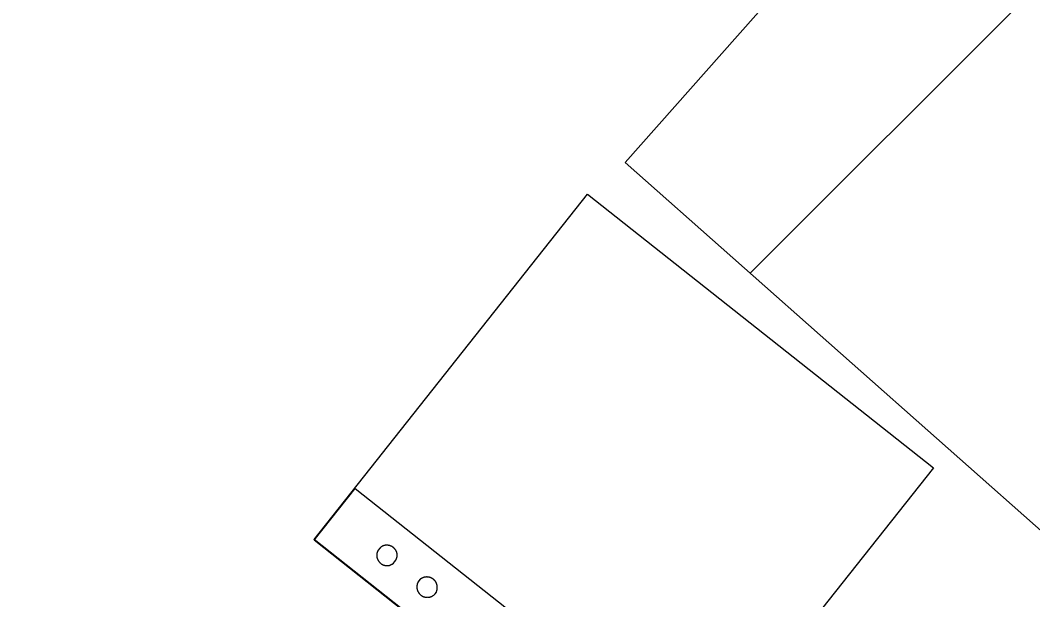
# Model space of a CAD drawing. Extents: x -438233 to -437334, y -1133133 to -1132623.
# Drawn here: x -438084.486 to -438083.892, y -1133003.883 to -1133003.542 of the extents above; entities that cross this region are included whole.
import ezdxf

# ---------------------------------------------------------------- set-up
doc = ezdxf.new("R2010")
doc.units = 0
for name, color, linetype in [('MOBILIÁŘ', 7, 'Continuous'), ('Vrstva 1', 7, 'Continuous'), ('Vrstva 40', 7, 'Continuous')]:
    doc.layers.add(name, color=color, linetype=linetype)

# ---------------------------------------------------------------- blocks, each defined once
blk = doc.blocks.new('A$C78B247C6')
at = {"layer": 'Vrstva 1'}
for points in [[(0, 0), (-2586.6, 0), (-2586.6, 2589.7), (0, 2589.7), (0, 0)], [(-385, 2589.7), (3.1, 2589.7), (3.1, 3.2), (-385, 3.2), (-385, 2589.7)], [(-190.9, 754), (-203.6, 754), (-213.2, 750.8), (-214.5, 750.2), (-215.8, 749.6), (-217, 749), (-218.3, 748.4), (-219.5, 747.7), (-220.7, 747), (-221.8, 746.3), (-223, 745.6), (-224.1, 744.8), (-225.2, 744.1), (-226.3, 743.3), (-227.3, 742.5), (-228.4, 741.7), (-229.4, 740.9), (-230.4, 740.1), (-231.3, 739.2), (-232.3, 738.4), (-233.2, 737.5), (-234.1, 736.6), (-235, 735.7), (-235.8, 734.8), (-236.6, 733.9), (-237.4, 733), (-238.2, 732), (-239, 731.1), (-239.7, 730.1), (-240.4, 729.1), (-241.1, 728.1), (-241.8, 727.2), (-242.4, 726.1), (-243.1, 725.1), (-243.7, 724.1), (-244.3, 723.1), (-244.8, 722), (-245.4, 721), (-245.9, 719.9), (-246.4, 718.9), (-246.8, 717.8), (-247.3, 716.7), (-247.7, 715.6), (-248.1, 714.5), (-248.5, 713.4), (-248.9, 712.3), (-249.2, 711.2), (-249.5, 710.1), (-249.8, 709), (-250.1, 707.9), (-250.4, 706.7), (-250.6, 705.6), (-250.8, 704.5), (-251, 703.3), (-251.2, 702.2), (-251.3, 701.1), (-251.5, 699.9), (-251.6, 698.8), (-251.6, 697.6), (-251.7, 696.5), (-251.7, 695.3), (-251.8, 694.2), (-251.8, 693.1), (-251.7, 691.9), (-251.7, 690.8), (-251.6, 689.6), (-251.5, 688.5), (-251.4, 687.3), (-251.3, 686.2), (-251.2, 685.1), (-251, 683.9), (-250.8, 682.8), (-250.6, 681.7), (-250.4, 680.6), (-250.1, 679.4), (-249.8, 678.3), (-249.5, 677.2), (-249.2, 676.1), (-248.9, 675), (-248.5, 673.9), (-248.1, 672.8), (-247.7, 671.7), (-247.3, 670.7), (-246.9, 669.6), (-246.4, 668.5), (-245.9, 667.5), (-245.4, 666.4), (-244.9, 665.4), (-244.4, 664.4), (-243.8, 663.3), (-243.2, 662.3), (-242.6, 661.3), (-242, 660.3), (-241.4, 659.4), (-240.7, 658.4), (-240, 657.4), (-239.3, 656.5), (-238.6, 655.5), (-237.8, 654.6), (-237.1, 653.7), (-236.3, 652.8), (-235.5, 651.9), (-234.7, 651), (-233.8, 650.2), (-233, 649.3), (-232.1, 648.5), (-231.2, 647.7), (-230.3, 646.9), (-229.3, 646.1), (-228.3, 645.3), (-227.4, 644.5), (-226.4, 643.8), (-225.3, 643.1), (-224.3, 642.4), (-223.2, 641.7), (-222.2, 641), (-221.1, 640.3), (-219.9, 639.7), (-218.8, 639.1), (-217.6, 638.5), (-216.5, 637.9), (-215.3, 637.3), (-214.1, 636.8), (-212.8, 636.2), (-211.6, 635.7), (-210.3, 635.3), (-209, 634.8), (-207.7, 634.3), (-206.4, 633.9), (-205, 633.5), (-203.6, 633.1), (-181.3, 633.1), (-179.9, 633.5), (-178.6, 633.9), (-177.3, 634.3), (-176, 634.8), (-174.7, 635.3), (-173.4, 635.7), (-172.1, 636.2), (-170.9, 636.8), (-169.7, 637.3), (-168.5, 637.9), (-167.3, 638.5), (-166.2, 639.1), (-165, 639.7), (-163.9, 640.3), (-162.8, 641), (-161.7, 641.7), (-160.7, 642.4), (-159.6, 643.1), (-158.6, 643.8), (-157.6, 644.5), (-156.6, 645.3), (-155.7, 646.1), (-154.7, 646.9), (-153.8, 647.7), (-152.9, 648.5), (-152, 649.3), (-151.2, 650.2), (-150.3, 651), (-149.5, 651.9), (-148.7, 652.8), (-147.9, 653.7), (-147.1, 654.6), (-146.4, 655.5), (-145.7, 656.5), (-145, 657.4), (-144.3, 658.4), (-143.6, 659.4), (-143, 660.3), (-142.4, 661.3), (-141.8, 662.3), (-141.2, 663.3), (-140.6, 664.4), (-140.1, 665.4), (-139.6, 666.4), (-139.1, 667.5), (-138.6, 668.5), (-138.1, 669.6), (-137.7, 670.7), (-137.3, 671.7), (-136.9, 672.8), (-136.5, 673.9), (-136.1, 675), (-135.8, 676.1), (-135.5, 677.2), (-135.2, 678.3), (-134.9, 679.4), (-134.7, 680.6), (-134.4, 681.7), (-134.2, 682.8), (-134, 683.9), (-133.8, 685.1), (-133.7, 686.2), (-133.6, 687.3), (-133.5, 688.5), (-133.4, 689.6), (-133.3, 690.8), (-133.3, 691.9), (-133.2, 693.1), (-133.2, 694.2), (-133.3, 695.3), (-133.3, 696.5), (-133.4, 697.6), (-133.5, 698.8), (-133.6, 699.9), (-133.7, 701.1), (-133.8, 702.2), (-134, 703.3), (-134.2, 704.5), (-134.4, 705.6), (-134.6, 706.7), (-134.9, 707.9), (-135.2, 709), (-135.5, 710.1), (-135.8, 711.2), (-136.1, 712.3), (-136.5, 713.4), (-136.9, 714.5), (-137.3, 715.6), (-137.7, 716.7), (-138.2, 717.8), (-138.6, 718.9), (-139.1, 719.9), (-139.7, 721), (-140.2, 722), (-140.8, 723.1), (-141.3, 724.1), (-141.9, 725.1), (-142.6, 726.1), (-143.2, 727.2), (-143.9, 728.1), (-144.6, 729.1), (-145.3, 730.1), (-146, 731.1), (-146.8, 732), (-147.6, 733), (-148.4, 733.9), (-149.2, 734.8), (-150.1, 735.7), (-150.9, 736.6), (-151.8, 737.5), (-152.7, 738.4), (-153.7, 739.2), (-154.6, 740.1), (-155.6, 740.9), (-156.6, 741.7), (-157.7, 742.5), (-158.7, 743.3), (-159.8, 744.1), (-160.9, 744.8), (-162, 745.6), (-163.2, 746.3), (-164.3, 747), (-165.5, 747.7), (-166.7, 748.4), (-168, 749), (-169.2, 749.6), (-170.5, 750.2), (-171.8, 750.8), (-181.3, 754), (-190.9, 754)], [(-190.9, 451.8), (-203.6, 451.8), (-213.2, 448.5), (-214.5, 448.1), (-215.8, 447.6), (-217.1, 447.1), (-218.3, 446.6), (-219.6, 446), (-220.8, 445.5), (-222, 444.9), (-223.1, 444.3), (-224.2, 443.6), (-225.4, 443), (-226.4, 442.3), (-227.5, 441.6), (-228.6, 440.9), (-229.6, 440.2), (-230.6, 439.4), (-231.5, 438.7), (-232.5, 437.9), (-233.4, 437.1), (-234.3, 436.2), (-235.2, 435.4), (-236, 434.5), (-236.9, 433.7), (-237.7, 432.8), (-238.5, 431.9), (-239.2, 431), (-240, 430), (-240.7, 429.1), (-241.4, 428.2), (-242.1, 427.2), (-242.7, 426.2), (-243.4, 425.2), (-244, 424.2), (-244.5, 423.2), (-245.1, 422.2), (-245.7, 421.1), (-246.2, 420.1), (-246.7, 419), (-247.1, 417.9), (-247.6, 416.9), (-248, 415.8), (-248.4, 414.7), (-248.8, 413.6), (-249.2, 412.5), (-249.5, 411.4), (-249.8, 410.2), (-250.1, 409.1), (-250.4, 408), (-250.6, 406.8), (-250.9, 405.7), (-251.1, 404.5), (-251.3, 403.4), (-251.4, 402.2), (-251.6, 401.1), (-251.7, 399.9), (-251.8, 398.7), (-251.9, 397.6), (-251.9, 396.4), (-252, 395.2), (-252, 394), (-252, 392.9), (-252, 391.7), (-251.9, 390.5), (-251.8, 389.4), (-251.7, 388.2), (-251.6, 387), (-251.5, 385.9), (-251.3, 384.7), (-251.2, 383.5), (-251, 382.4), (-250.7, 381.2), (-250.5, 380.1), (-250.3, 378.9), (-250, 377.8), (-249.7, 376.6), (-249.3, 375.5), (-249, 374.4), (-248.6, 373.3), (-248.3, 372.1), (-247.9, 371), (-247.4, 369.9), (-247, 368.8), (-246.5, 367.8), (-246, 366.7), (-245.5, 365.6), (-245, 364.6), (-244.4, 363.5), (-243.9, 362.5), (-243.3, 361.5), (-242.7, 360.5), (-242, 359.5), (-241.4, 358.5), (-240.7, 357.5), (-240, 356.5), (-239.3, 355.6), (-238.6, 354.7), (-237.9, 353.7), (-237.1, 352.8), (-236.3, 351.9), (-235.5, 351.1), (-234.7, 350.2), (-233.8, 349.3), (-232.9, 348.5), (-232.1, 347.7), (-231.2, 346.9), (-230.2, 346.1), (-229.3, 345.4), (-228.3, 344.6), (-227.3, 343.9), (-226.3, 343.2), (-225.3, 342.5), (-224.3, 341.9), (-223.2, 341.2), (-222.1, 340.6), (-221, 340), (-219.9, 339.4), (-218.8, 338.9), (-217.6, 338.3), (-216.4, 337.8), (-215.2, 337.3), (-214, 336.9), (-212.8, 336.4), (-211.5, 336), (-210.3, 335.6), (-209, 335.2), (-207.7, 334.9), (-206.3, 334.6), (-205, 334.3), (-203.6, 334), (-181.3, 334), (-180, 334.3), (-178.6, 334.6), (-177.3, 334.9), (-176, 335.2), (-174.7, 335.6), (-173.4, 336), (-172.2, 336.4), (-170.9, 336.9), (-169.7, 337.3), (-168.5, 337.8), (-167.4, 338.3), (-166.2, 338.9), (-165.1, 339.4), (-163.9, 340), (-162.8, 340.6), (-161.8, 341.2), (-160.7, 341.9), (-159.7, 342.5), (-158.6, 343.2), (-157.6, 343.9), (-156.7, 344.6), (-155.7, 345.4), (-154.7, 346.1), (-153.8, 346.9), (-152.9, 347.7), (-152, 348.5), (-151.2, 349.3), (-150.3, 350.2), (-149.5, 351.1), (-148.7, 351.9), (-147.9, 352.8), (-147.1, 353.7), (-146.4, 354.7), (-145.7, 355.6), (-144.9, 356.5), (-144.3, 357.5), (-143.6, 358.5), (-142.9, 359.5), (-142.3, 360.5), (-141.7, 361.5), (-141.1, 362.5), (-140.5, 363.5), (-140, 364.6), (-139.5, 365.6), (-139, 366.7), (-138.5, 367.8), (-138, 368.8), (-137.6, 369.9), (-137.1, 371), (-136.7, 372.1), (-136.4, 373.3), (-136, 374.4), (-135.7, 375.5), (-135.3, 376.6), (-135, 377.8), (-134.8, 378.9), (-134.5, 380.1), (-134.3, 381.2), (-134, 382.4), (-133.8, 383.5), (-133.7, 384.7), (-133.5, 385.9), (-133.4, 387), (-133.3, 388.2), (-133.2, 389.4), (-133.1, 390.5), (-133.1, 391.7), (-133, 392.9), (-133, 394), (-133, 395.2), (-133.1, 396.4), (-133.1, 397.6), (-133.2, 398.7), (-133.3, 399.9), (-133.4, 401.1), (-133.6, 402.2), (-133.7, 403.4), (-133.9, 404.5), (-134.1, 405.7), (-134.4, 406.8), (-134.6, 408), (-134.9, 409.1), (-135.2, 410.2), (-135.5, 411.4), (-135.8, 412.5), (-136.2, 413.6), (-136.6, 414.7), (-137, 415.8), (-137.4, 416.9), (-137.9, 417.9), (-138.3, 419), (-138.8, 420.1), (-139.4, 421.1), (-139.9, 422.2), (-140.5, 423.2), (-141, 424.2), (-141.7, 425.2), (-142.3, 426.2), (-142.9, 427.2), (-143.6, 428.2), (-144.3, 429.1), (-145, 430), (-145.8, 431), (-146.5, 431.9), (-147.3, 432.8), (-148.1, 433.7), (-149, 434.5), (-149.8, 435.4), (-150.7, 436.2), (-151.6, 437.1), (-152.5, 437.9), (-153.5, 438.7), (-154.4, 439.4), (-155.4, 440.2), (-156.5, 440.9), (-157.5, 441.6), (-158.6, 442.3), (-159.7, 443), (-160.8, 443.6), (-161.9, 444.3), (-163.1, 444.9), (-164.2, 445.5), (-165.4, 446), (-166.7, 446.6), (-167.9, 447.1), (-169.2, 447.6), (-170.5, 448.1), (-171.8, 448.5), (-181.3, 451.8), (-190.9, 451.8)]]:
    blk.add_lwpolyline(points, dxfattribs=at)
blk = doc.blocks.new('A$C5EF80950')
at = {"layer": 'MOBILIÁŘ', "xscale": 0.001, "yscale": 0.0010000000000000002, "rotation": 31.523388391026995}
blk.add_blockref('A$C78B247C6', (3.5589, 1.3524), dxfattribs=at)

msp = doc.modelspace()

# ---------------------------------------------------------------- linework, layer by layer
at = {"layer": 'Vrstva 40'}
msp.add_line((-438084.05771, -1133003.69097), (-438082.30712, -1133001.94037), dxfattribs=at)
msp.add_lwpolyline([(-438082.49648, -1133001.78173), (-438084.13114, -1133003.62589), (-438080.5464, -1133006.80337), (-438085.20717, -1133012.07093)], dxfattribs=at)
for points in [[(-438082.49648, -1133001.78173), (-438084.13114, -1133003.62589), (-438080.5464, -1133006.80337), (-438085.20717, -1133012.07093), (-438082.65066, -1133014.33295), (-438076.55575, -1133006.75869)], [(-438082.49648, -1133001.78173), (-438076.55575, -1133006.75869), (-438080.5464, -1133006.80337), (-438084.13114, -1133003.62589)]]:
    msp.add_lwpolyline(points, close=True, dxfattribs=at)

# ---------------------------------------------------------------- block references
at = {"layer": 'MOBILIÁŘ', "xscale": 0.09999999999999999, "yscale": 0.09999999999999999, "rotation": -159.88628311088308}
msp.add_blockref('A$C5EF80950', (-438084.02614, -1133003.59795), dxfattribs=at)

doc.saveas('drawing.dxf')
